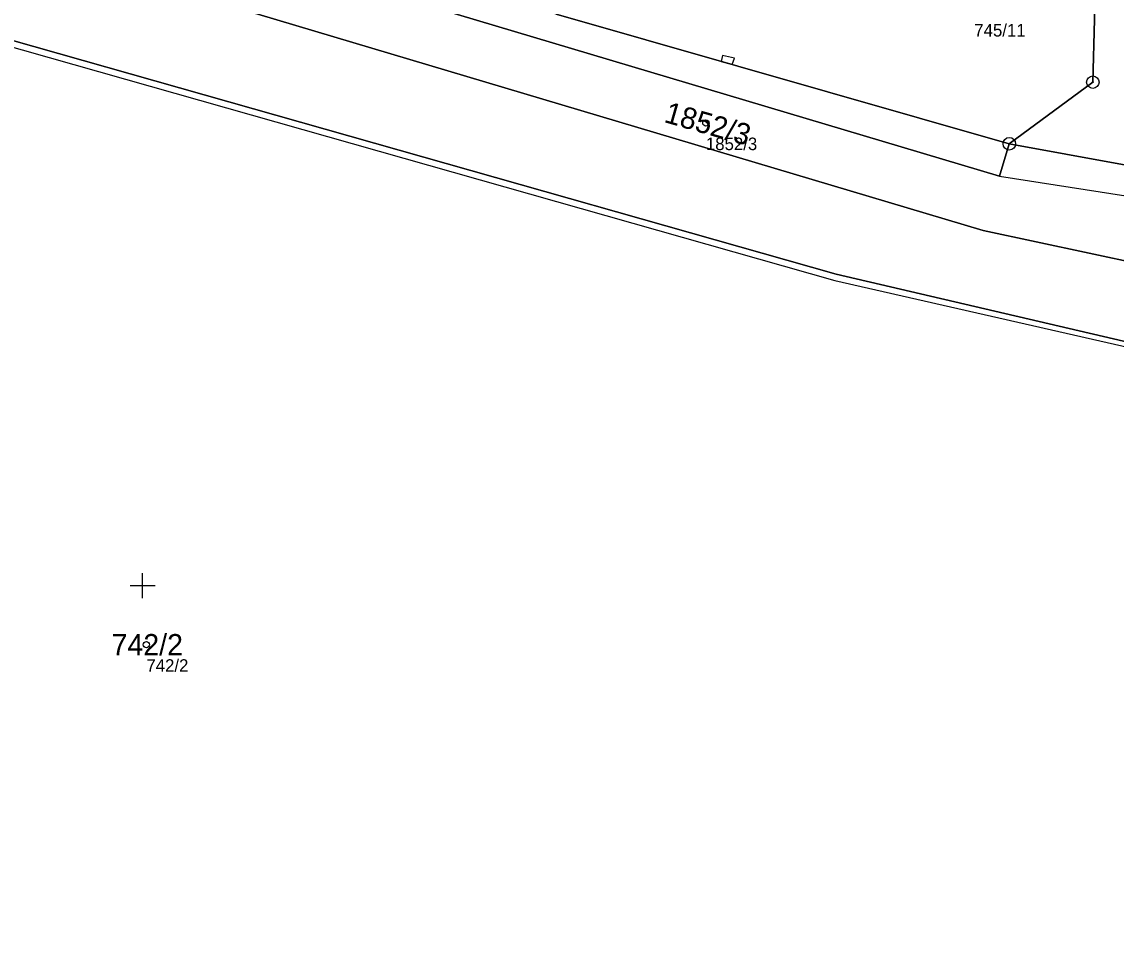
# Model space of a CAD drawing. Extents: x -653098 to -649479, y -997642 to -992666.
# Drawn here: x -651701.8 to -651614.6, y -994174.8 to -994101.3 of the extents above; entities that cross this region are included whole.
import ezdxf

# ---------------------------------------------------------------- set-up
doc = ezdxf.new("R2010")
doc.units = 0
for name, color, linetype in [('Definiční body', 7, 'Continuous'), ('Hranice parcel', 7, 'Continuous'), ('Parcelní čísla', 7, 'Continuous'), ('Polygon parcely', 7, 'Continuous'), ('Vnitřní kresba', 7, 'Continuous'), ('Věcná břemena k části', 7, 'Continuous'), ('Značky bodu BP', 7, 'Continuous'), ('Značky kultur', 7, 'Continuous')]:
    doc.layers.add(name, color=color, linetype=linetype)

msp = doc.modelspace()

# ---------------------------------------------------------------- linework, layer by layer
at = {"layer": 'Definiční body'}
for centre in [(-651647.28, -994109.32), (-651691.85, -994150.88)]:
    msp.add_circle(centre, 0.25, dxfattribs=at)
at = {"layer": 'Hranice parcel'}
for q in [(-651659.22, -994100.65), (-651605.06, -994114.26)]:
    msp.add_line((-651623.11, -994110.97), q, dxfattribs=at)
for points in [[(-651824.89, -994053.91), (-651809.53, -994058.16), (-651623.89, -994113.55), (-651623.11, -994110.97)], [(-651602.17, -994122.69), (-651612.53, -994120.58), (-651625.18, -994117.88), (-651810.92, -994062.45)], [(-651602.18, -994129.47), (-651636.89, -994121.36), (-651753.14, -994088.36), (-651757.11, -994087.24), (-651776.77, -994082.14), (-651805.33, -994074.75)], [(-651623.11, -994110.97), (-651616.46, -994106.06), (-651616.05, -994091.07)]]:
    msp.add_lwpolyline(points, dxfattribs=at)
at = {"layer": 'Polygon parcely'}
for points in [[(-651605.06, -994114.26), (-651611.31, -994107.84), (-651611.22, -994101.41), (-651611.07, -994090.72), (-651610.98, -994087.57), (-651610.81, -994082.12), (-651610.13, -994059.16), (-651609.52, -994033.72), (-651607.35, -994031.49), (-651616.74, -994031.06), (-651614.72, -994034.35), (-651614.84, -994041.2), (-651614.97, -994045.43), (-651614.92, -994045.81), (-651615.88, -994085.02), (-651615.99, -994089.07), (-651616.05, -994091.07), (-651616.46, -994106.06), (-651623.11, -994110.97)], [(-651623.89, -994113.55), (-651623.11, -994110.97), (-651659.22, -994100.65), (-651701.72, -994087.61), (-651711.75, -994083.81), (-651748.1, -994074.94), (-651756.76, -994072), (-651774.63, -994065.09), (-651779.87, -994063.26), (-651813.11, -994053.8), (-651824.75, -994051.13), (-651824.89, -994053.91), (-651809.53, -994058.16)], [(-651602.17, -994122.69), (-651612.53, -994120.58), (-651625.18, -994117.88), (-651810.92, -994062.45), (-651811.84, -994066.49), (-651808.02, -994067.52), (-651803.68, -994068.69), (-651805.33, -994074.75), (-651776.77, -994082.14), (-651757.11, -994087.24), (-651753.14, -994088.36), (-651636.89, -994121.36), (-651602.18, -994129.47)], [(-651616.46, -994106.06), (-651616.05, -994091.07), (-651631.98, -994086.63), (-651634.66, -994096.78), (-651643.7, -994094.13), (-651640.69, -994083.68), (-651639.62, -994084.01), (-651639.44, -994082.43), (-651638.72, -994080.99), (-651633.64, -994082.55), (-651634.2, -994084.25), (-651615.99, -994089.07), (-651615.88, -994085.02), (-651654.62, -994075.16), (-651656.07, -994083.23), (-651659.22, -994100.65), (-651623.11, -994110.97)]]:
    msp.add_lwpolyline(points, close=True, dxfattribs=at)
for points in [[(-651460.23, -994090.86), (-651512.61, -994102.42), (-651516.59, -994101.34), (-651521.02, -994094.15), (-651522.53, -994097.17), (-651526.52, -994098.64), (-651527.89, -994099.62), (-651527.91, -994101.61), (-651528.4, -994103.7), (-651529.71, -994105.29), (-651531.49, -994106.58), (-651533.08, -994107.09), (-651567.11, -994110.75), (-651570.7, -994111.16), (-651605.06, -994114.26), (-651623.11, -994110.97), (-651623.89, -994113.55), (-651809.53, -994058.16), (-651824.89, -994053.91), (-651846.77, -994049.02), (-651853.25, -994048.21)], [(-651847.46, -994053.98), (-651826.03, -994058.24), (-651816.69, -994060.84), (-651810.92, -994062.45), (-651625.18, -994117.88), (-651612.53, -994120.58), (-651602.17, -994122.69), (-651595.19, -994122.12), (-651553.5, -994118.7), (-651551.23, -994119.23), (-651550.04, -994118.77), (-651542.02, -994115.64), (-651540.8, -994119.6), (-651539.53, -994123.72), (-651533.81, -994122.27), (-651533.96, -994121.69), (-651527.67, -994120.09), (-651527.52, -994120.67), (-651521.8, -994119.22), (-651521.72, -994119.8), (-651483.8, -994110.23)], [(-651602.18, -994129.47), (-651636.89, -994121.36), (-651753.14, -994088.36), (-651757.11, -994087.24), (-651776.77, -994082.14), (-651805.33, -994074.75), (-651809.69, -994073.62), (-651813.51, -994072.63), (-651816.65, -994074.72), (-651817.18, -994078.78), (-651819.31, -994078.4), (-651819.61, -994078.35), (-651821.02, -994086.78), (-651825.78, -994116.86), (-651830.81, -994146.4), (-651834.49, -994167.61), (-651836.45, -994179.34)]]:
    msp.add_lwpolyline(points, dxfattribs=at)
at = {"layer": 'Vnitřní kresba'}
for p, q in [((-651753.29, -994088.89), (-651637, -994121.85)), ((-651623.89, -994113.55), (-651605.07, -994116.48)), ((-651637, -994121.85), (-651551.93, -994141.29))]:
    msp.add_line(p, q, dxfattribs=at)
at = {"layer": 'Věcná břemena k části'}
msp.add_lwpolyline([(-651645.19, -994104.66), (-651645.01, -994104.16), (-651645.97, -994103.95), (-651646.07, -994104.41)], close=True, dxfattribs=at)
at = {"layer": 'Značky bodu BP'}
for centre, radius in [((-651616.46, -994106.06), 0.5), ((-651616.46, -994106.06), 0.0303), ((-651623.11, -994110.97), 0.5), ((-651623.11, -994110.97), 0.0303)]:
    msp.add_circle(centre, radius, dxfattribs=at)
at = {"layer": 'Značky kultur'}
for p, q in [((-651692.15, -994147.18), (-651692.15, -994145.18)), ((-651691.149, -994146.181), (-651693.151, -994146.181))]:
    msp.add_line(p, q, dxfattribs=at)

# ---------------------------------------------------------------- texts
at = {"layer": 'Definiční body'}
for s, p in [('745/11', (-651625.9, -994102.426)), ('1852/3', (-651647.28, -994111.476)), ('742/2', (-651691.85, -994153.036))]:
    msp.add_text(s, height=1, dxfattribs=at).set_placement(p)
at = {"layer": 'Parcelní čísla'}
msp.add_text('1852/3', height=1.7, rotation=344, dxfattribs=at).set_placement((-651650.691, -994109.225))
msp.add_text('742/2', height=1.7, dxfattribs=at).set_placement((-651694.623, -994151.73))

doc.saveas('drawing.dxf')
